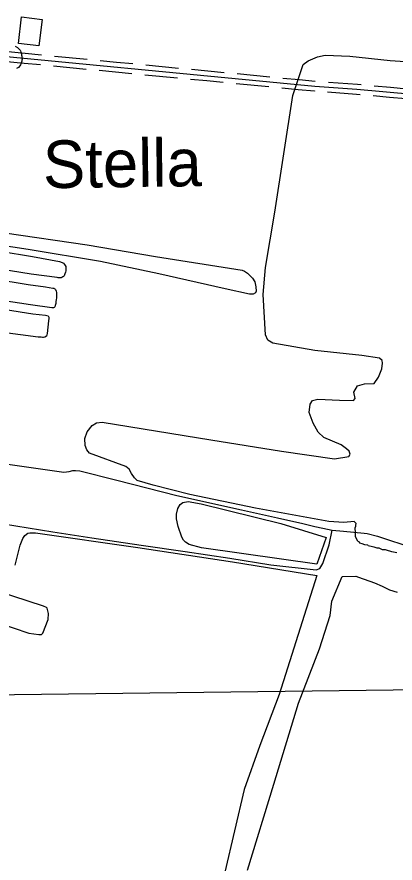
# Model space of a CAD drawing. Extents: x 3683613 to 3738215, y 469626 to 495384.
# Drawn here: x 3706044 to 3707198, y 480796 to 483375 of the extents above; entities that cross this region are included whole.
import ezdxf

# ---------------------------------------------------------------- set-up
doc = ezdxf.new("R2010")
doc.units = 0
for name, color, linetype in [('V-BLDG-OTLN', 7, 'Continuous'), ('V-GRID-MAJR', 7, 'Continuous'), ('V-ROAD-CNTR', 7, 'Continuous'), ('V-SITE-VEGE', 7, 'Continuous'), ('V-TOPO-GNAM-IDEN', 7, 'Continuous'), ('V-TOPO-SHOR', 7, 'Continuous')]:
    doc.layers.add(name, color=color, linetype=linetype)

msp = doc.modelspace()

# ---------------------------------------------------------------- linework, layer by layer
at = {"layer": 'V-BLDG-OTLN'}
msp.add_lwpolyline([(3706058.6, 483375.2), (3706120.9, 483367.6), (3706111.1, 483287), (3706048.9, 483294.5)], close=True, dxfattribs=at)
at = {"layer": 'V-GRID-MAJR'}
msp.add_spline([(3687787.4, 481100.8), (3693072.3, 481160.4), (3698357.2, 481220.7), (3703642.1, 481281.8), (3708927, 481343.7), (3714211.8, 481406.4), (3719496.7, 481469.8)], degree=3, dxfattribs=at)
at = {"layer": 'V-ROAD-CNTR'}
for points in [[(3705789.1, 483276.3), (3706953.4, 483164.3), (3707082.2, 483154.8)], [(3705807.3, 483289.6), (3706069.3, 483264.4)], [(3705802.9, 483259.9), (3706066.4, 483234.5)], [(3706069.3, 483264.4), (3706119, 483259.6)], [(3706158.9, 483255.8), (3706258.4, 483246.2)], [(3706066.4, 483234.5), (3706116.2, 483229.7)], [(3706156, 483225.9), (3706255.5, 483216.3)], [(3706298.2, 483242.4), (3706348, 483237.6)], [(3706348, 483237.6), (3706397.8, 483232.8)], [(3706437.6, 483229), (3706537.1, 483219.4)], [(3706295.3, 483212.5), (3706345.1, 483207.7)], [(3706345.1, 483207.7), (3706394.9, 483202.9)], [(3706434.7, 483199.1), (3706534.2, 483189.5)], [(3706576.9, 483215.6), (3706626.7, 483210.8)], [(3706626.7, 483210.8), (3706676.5, 483206)], [(3706716.3, 483202.2), (3706815.8, 483192.6)], [(3706574.1, 483185.7), (3706623.8, 483180.9)], [(3706623.8, 483180.9), (3706673.6, 483176.1)], [(3706713.4, 483172.3), (3706813, 483162.7)], [(3706855.6, 483188.8), (3706905.4, 483184)], [(3706905.4, 483184), (3706954.6, 483179.3), (3706954.8, 483179.2)], [(3706994.7, 483176.3), (3707083.5, 483169.8), (3707094.7, 483168.7)], [(3706852.8, 483158.9), (3706902.5, 483154.1)], [(3706902.5, 483154.1), (3706952.1, 483149.4), (3706952.6, 483149.3)], [(3706992.5, 483146.4), (3707081, 483139.9), (3707092, 483138.9)], [(3707082.2, 483154.8), (3707523.1, 483114.9)], [(3707134.5, 483165.1), (3707184.3, 483160.6)], [(3707184.3, 483160.6), (3707234.1, 483156.1)], [(3707131.8, 483135.3), (3707181.6, 483130.8)], [(3707181.6, 483130.8), (3707231.4, 483126.2)]]:
    msp.add_lwpolyline(points, dxfattribs=at)
at = {"layer": 'V-SITE-VEGE'}
for p, q in [((3706932.8, 483241.4), (3706961.9, 483253.2)), ((3706961.9, 483253.2), (3706985.1, 483258.5)), ((3706985.1, 483258.5), (3707060.8, 483255.1)), ((3707060.8, 483255.1), (3707183.7, 483242)), ((3706886.3, 483136), (3706917.7, 483229.9)), ((3706917.7, 483229.9), (3706932.8, 483241.4)), ((3707183.7, 483242), (3707270, 483236.6)), ((3706831.2, 482780.4), (3706886.3, 483136)), ((3706803.4, 482611.6), (3706831.2, 482780.4)), ((3706795.4, 482528.7), (3706803.4, 482611.6)), ((3706802.6, 482406.3), (3706795.4, 482528.7)), ((3706810.3, 482389.6), (3706802.6, 482406.3)), ((3706825.5, 482380.7), (3706810.3, 482389.6)), ((3706954, 482358.4), (3706825.5, 482380.7)), ((3707097, 482343.1), (3706954, 482358.4)), ((3707150.5, 482335), (3707097, 482343.1)), ((3707159.3, 482327.9), (3707150.5, 482335)), ((3707158, 482302.7), (3707160.5, 482319.3)), ((3707160.5, 482319.3), (3707159.3, 482327.9)), ((3707147.7, 482276.6), (3707158, 482302.7)), ((3707134.1, 482257.7), (3707147.7, 482276.6)), ((3707072.8, 482230.8), (3707083.8, 482250.5)), ((3707083.8, 482250.5), (3707105.1, 482256.1)), ((3707105.1, 482256.1), (3707134.1, 482257.7)), ((3707071.7, 482205.6), (3707077, 482211.8)), ((3707077, 482211.8), (3707072.8, 482230.8)), ((3706936, 482169.3), (3706938.9, 482194.6)), ((3706938.9, 482194.6), (3706946.3, 482205.3)), ((3706946.3, 482205.3), (3706962.5, 482210.1)), ((3706962.5, 482210.1), (3707028.9, 482207.2)), ((3707028.9, 482207.2), (3707071.7, 482205.6)), ((3706948.8, 482136.4), (3706936, 482169.3)), ((3706273.9, 482129.8), (3706286.8, 482138.1)), ((3706286.8, 482138.1), (3706304, 482139.4)), ((3706304, 482139.4), (3706635.6, 482086.2)), ((3706963.5, 482109), (3706948.8, 482136.4)), ((3706251.8, 482090.3), (3706259, 482110)), ((3706259, 482110), (3706273.9, 482129.8)), ((3706981.4, 482092.5), (3706963.5, 482109)), ((3706252, 482069), (3706251.8, 482090.3)), ((3706635.6, 482086.2), (3706852.1, 482051.2)), ((3707033.6, 482070.3), (3706981.4, 482092.5)), ((3706257.1, 482055.3), (3706252, 482069)), ((3707050.5, 482058.6), (3707033.6, 482070.3)), ((3707058, 482051.1), (3707050.5, 482058.6)), ((3706265.3, 482045), (3706257.1, 482055.3)), ((3706376.3, 482004.1), (3706265.3, 482045)), ((3706852.1, 482051.2), (3707013.2, 482028.4)), ((3707013.2, 482028.4), (3707056.8, 482035.1)), ((3707056.8, 482035.1), (3707061.4, 482042.2)), ((3707061.4, 482042.2), (3707058, 482051.1)), ((3706387, 481996), (3706376.3, 482004.1)), ((3706394.4, 481983.1), (3706387, 481996)), ((3706402.6, 481969.9), (3706394.4, 481983.1)), ((3706411.1, 481961.5), (3706402.6, 481969.9)), ((3706460.3, 481947.3), (3706411.1, 481961.5)), ((3706572.3, 481919.2), (3706460.3, 481947.3)), ((3706772.1, 481878), (3706572.3, 481919.2)), ((3706996.1, 481837.1), (3706772.1, 481878)), ((3707042.2, 481834.3), (3706996.1, 481837.1)), ((3707073.4, 481836.6), (3707042.2, 481834.3)), ((3707079.9, 481830.6), (3707073.4, 481836.6)), ((3707078.4, 481825.6), (3707079.9, 481830.6)), ((3707078.5, 481822.3), (3707078.4, 481825.6)), ((3706068.6, 481794.3), (3706077.8, 481800.8)), ((3706077.8, 481800.8), (3706084, 481802.7)), ((3706084, 481802.7), (3706100.4, 481802)), ((3706100.4, 481802), (3706413.2, 481757.5)), ((3707076.9, 481817.2), (3707078.5, 481822.3)), ((3707077.2, 481802.2), (3707076.9, 481817.2)), ((3707077.5, 481790.5), (3707077.2, 481802.2)), ((3706053.9, 481764.7), (3706062.1, 481785.5)), ((3706062.1, 481785.5), (3706068.6, 481794.3)), ((3707084.5, 481777.3), (3707077.5, 481790.5)), ((3707086.2, 481775.6), (3707084.5, 481777.3)), ((3707089.6, 481774), (3707086.2, 481775.6)), ((3707091.3, 481770.7), (3707089.6, 481774)), ((3706039.3, 481703.8), (3706053.9, 481764.7)), ((3706413.2, 481757.5), (3706702.2, 481713.9)), ((3707098, 481769.2), (3707091.3, 481770.7)), ((3707106.5, 481766.1), (3707098, 481769.2)), ((3707114.9, 481764.6), (3707106.5, 481766.1)), ((3707116.6, 481762.9), (3707114.9, 481764.6)), ((3707119.9, 481761.3), (3707116.6, 481762.9)), ((3707135.1, 481758.3), (3707119.9, 481761.3)), ((3707143.5, 481755.2), (3707135.1, 481758.3)), ((3707150.2, 481755.3), (3707143.5, 481755.2)), ((3707160.3, 481750.6), (3707150.2, 481755.3)), ((3707168.7, 481750.7), (3707160.3, 481750.6)), ((3707172, 481749.1), (3707168.7, 481750.7)), ((3707188.9, 481744.5), (3707172, 481749.1)), ((3707204, 481741.5), (3707188.9, 481744.5)), ((3706702.2, 481713.9), (3706959.3, 481672.1)), ((3706959.3, 481672.1), (3706844.4, 481309.5)), ((3707005.1, 481593.6), (3707036.8, 481669.2)), ((3707036.8, 481669.2), (3707078.5, 481670.2)), ((3707078.5, 481670.2), (3707087, 481667)), ((3707087, 481667), (3707135.8, 481649.7)), ((3707135.8, 481649.7), (3707159.4, 481640.2)), ((3706125.7, 481579), (3705978.7, 481626.8)), ((3707159.4, 481640.2), (3707181.4, 481629)), ((3707181.4, 481629), (3707205, 481621.2)), ((3706999.8, 481550.8), (3707005.1, 481593.6)), ((3705851.3, 481574.2), (3706080.9, 481496.1)), ((3706134.8, 481574.6), (3706125.7, 481579)), ((3706136.6, 481572.6), (3706134.8, 481574.6)), ((3706137.8, 481568.1), (3706136.6, 481572.6)), ((3706140.5, 481556.3), (3706137.8, 481568.1)), ((3706139.1, 481538.5), (3706140.5, 481556.3)), ((3706967.6, 481448.9), (3706999.8, 481550.8)), ((3706123.7, 481496.7), (3706139.1, 481538.5)), ((3706080.9, 481496.1), (3706110.6, 481492.6)), ((3706110.6, 481492.6), (3706119.3, 481492.4)), ((3706119.3, 481492.4), (3706123.7, 481496.7)), ((3706903.3, 481282.7), (3706967.6, 481448.9)), ((3706844.4, 481309.5), (3706785.5, 481154.1)), ((3706828.3, 481036.1), (3706903.3, 481282.7)), ((3706785.5, 481154.1), (3706737.3, 481020)), ((3706748, 480773.4), (3706828.3, 481036.1)), ((3706737.3, 481020), (3706678.3, 480768.1))]:
    msp.add_line(p, q, dxfattribs=at)
for points in [[(3706039.3, 483285.7), (3706045.9, 483281.5), (3706049.1, 483278.8), (3706051.7, 483276.2), (3706053.6, 483273.5), (3706054.7, 483271.6), (3706055.8, 483268.1), (3706057.9, 483261.1), (3706058.3, 483259), (3706059, 483255.4), (3706059.3, 483253), (3706059.3, 483250.7), (3706059.8, 483246.5), (3706059.3, 483243.1), (3706059, 483240), (3706058.4, 483237.7), (3706057.4, 483234.5), (3706055.2, 483229.1), (3706053.4, 483226.3), (3706049.2, 483221.2), (3706047.1, 483219.5), (3706042.8, 483217.5)], [(3706007.7, 482717.2), (3706258.2, 482680.5), (3706467.5, 482645.2), (3706731.7, 482603), (3706738.4, 482600.2), (3706747.7, 482594.3), (3706762.9, 482578.8), (3706770.6, 482567.7), (3706773.9, 482552.4), (3706774.9, 482538.6), (3706772.7, 482533.5), (3706764.8, 482530.2), (3706754.2, 482529.8), (3706679.9, 482545.8), (3706477.5, 482591.8), (3706298.8, 482629.1), (3706078.8, 482665.6), (3705830, 482703.6)], [(3705992.1, 482660.7), (3706091.3, 482644.5), (3706174.5, 482629.9), (3706182.5, 482626.9), (3706184.3, 482625.8), (3706186, 482624), (3706189.4, 482620.2), (3706191.1, 482617.8), (3706193, 482614), (3706193.4, 482611.8), (3706193.7, 482606.8), (3706193.6, 482603.9), (3706193.5, 482601.4), (3706192.1, 482596.6), (3706190.7, 482592), (3706189.7, 482589), (3706188.4, 482586.2), (3706186.6, 482584.2), (3706184.3, 482582.4), (3706181.6, 482580.8), (3706179.7, 482580.1), (3706176.8, 482579.7), (3706172, 482579.8), (3706169.9, 482580), (3706167.5, 482580.4), (3706087.6, 482590.4), (3705960.6, 482610.8)], [(3705972.5, 482576.3), (3706078.1, 482559.5), (3706131.9, 482551.9), (3706154.1, 482548.3), (3706156.4, 482547.9), (3706158.3, 482547.5), (3706160.1, 482546), (3706161.7, 482544), (3706163, 482541.6), (3706163.8, 482539.6), (3706164.7, 482534.1), (3706165.1, 482530), (3706165.2, 482526.9), (3706164.5, 482518.9), (3706164.3, 482512.9), (3706163.4, 482507.3), (3706163.3, 482504.7), (3706162.9, 482501.5), (3706161.4, 482495.4), (3706160.6, 482493), (3706159.7, 482490.9), (3706158.3, 482489), (3706155.8, 482488), (3706153.5, 482487.8), (3706150.9, 482487.8), (3706085.3, 482497.9), (3705998, 482510.6)], [(3706009.8, 482483.5), (3706093.2, 482470.3), (3706131.3, 482465.9), (3706139.2, 482463.6), (3706140.5, 482461.5), (3706141.1, 482459.6), (3706141.5, 482457.5), (3706141.5, 482455.4), (3706140.8, 482448.4), (3706136.7, 482410.4), (3706134.7, 482401.8), (3706129.7, 482399), (3706124.9, 482398), (3706122.4, 482397.6), (3706117.7, 482398.4), (3706112.8, 482398.6), (3706110.7, 482399.2), (3706108.6, 482399.3), (3706001.5, 482413.3)]]:
    msp.add_lwpolyline(points, dxfattribs=at)
msp.add_lwpolyline([(3706988.1, 481788), (3706959.4, 481706.8), (3706852.1, 481722.5), (3706607.5, 481756.3), (3706569.7, 481766.6), (3706558.4, 481773.7), (3706552.7, 481780.2), (3706547.2, 481789.5), (3706536.4, 481822), (3706531, 481845.5), (3706531, 481859.5), (3706535.2, 481876.3), (3706542.2, 481889), (3706550.4, 481894.4), (3706566.4, 481897.5), (3706606.6, 481890.4), (3706849.7, 481831.1)], close=True, dxfattribs=at)
at = {"layer": 'V-TOPO-SHOR'}
for points in [[(3705675.8, 482063), (3705844.4, 482036.1), (3706187.3, 481987.4), (3706195.1, 481987.8), (3706204, 481989.2), (3706215.3, 481992), (3706223.3, 481992.7), (3706236.6, 481991.5), (3706349.4, 481962.9), (3706532.4, 481916), (3706729.7, 481872.3)], [(3704920.7, 481988.3), (3705034.9, 481973.4), (3705153, 481954.1), (3705276.8, 481934.1), (3705405.9, 481914.7), (3705537.6, 481896), (3705696.8, 481872.3), (3705848.3, 481852.5), (3706003.6, 481829.5), (3706153.7, 481805.2), (3706273.3, 481787), (3706423.3, 481765), (3706558.1, 481745.2), (3706694.1, 481725.2), (3706819, 481705.2), (3706957.5, 481689.8), (3706969.2, 481693.4), (3706978.3, 481708.4), (3706997.5, 481765.8), (3707006, 481810.8)], [(3706729.7, 481872.3), (3706839.9, 481847.9), (3706916.6, 481830.3), (3706953.2, 481821.6), (3706978.3, 481816.4), (3707006, 481810.8)], [(3707006, 481810.8), (3707040.6, 481807.8), (3707104.5, 481801.2)], [(3707104.5, 481801.2), (3707113.5, 481800.4), (3707145.1, 481792.6), (3707366.2, 481719), (3707544.8, 481675.8), (3707719.6, 481633.4), (3708074.5, 481545.1), (3708328.3, 481487.5), (3708519.4, 481438.4)]]:
    msp.add_lwpolyline(points, dxfattribs=at)

# ---------------------------------------------------------------- texts
at = {"layer": 'V-TOPO-GNAM-IDEN'}
msp.add_text('Stella', height=145, rotation=0.7751, dxfattribs=at).set_placement((3706124.3, 482852.9))

doc.saveas('drawing.dxf')
